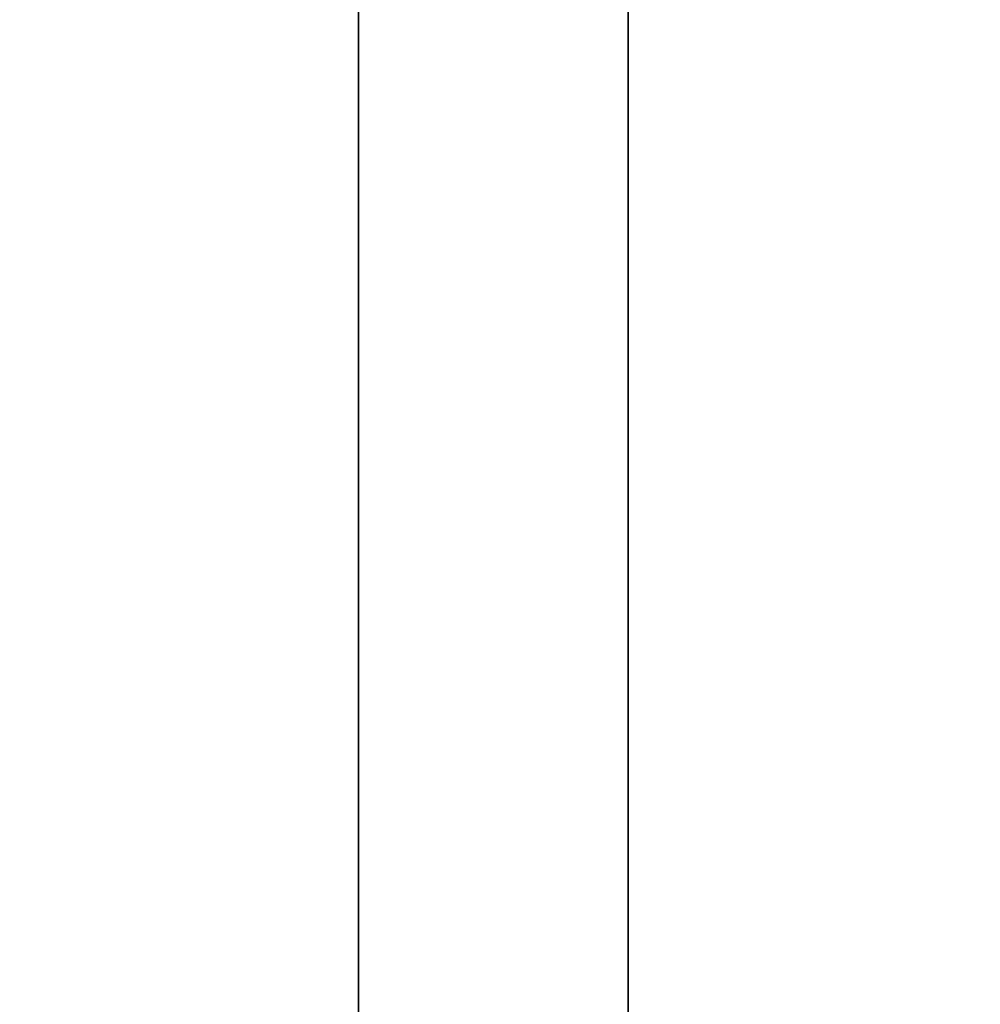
# Model space of a CAD drawing. Header units: millimetres. Extents: x -603 to 3703, y -115 to 249.
# Tile 534 of 656: x 1023.74 to 1027.31, y -8.89 to -5.24. Entities that reach past the tile are written whole.
import ezdxf

# ---------------------------------------------------------------- set-up
doc = ezdxf.new("R2010")
doc.units = ezdxf.units.MM
doc.layers.add('152', color=7, linetype='Continuous', true_color=0xffffff)

# ---------------------------------------------------------------- blocks, each defined once
blk = doc.blocks.new('UG_SURFACE_002')
at = {"layer": '152', "color": 252, "linetype": 'Continuous', "lineweight": 35}
for points in [[(2165, -13.4, 2212.25), (2165, 230.4, 2212.25), (835, 230.4, 2212.25), (835, -13.4, 2212.25)], [(985, -13.4, 2062.2499), (985, 230.4, 2062.2499), (2015.0001, 230.4, 2062.2499), (2015.0001, -13.4, 2062.2499)]]:
    blk.add_3dface(points, dxfattribs=at)
blk = doc.blocks.new('UG_SURFACE_119')
at = {"layer": '152', "color": 252, "linetype": 'Continuous', "lineweight": 35}
for points in [[(1042.0001, 4.0145, -7.75), (1026, 4.0145, -7.75), (1026, -24.9528, -7.75), (1974, -24.9528, -7.75)], [(1026, -24.9528, -8.75), (1026, 4.0145, -8.75), (1042.0001, 4.0145, -8.75)], [(1042.0001, 4.0145, -8.75), (1957.9999, 4.0145, -8.75), (1026, -24.9528, -8.75)], [(1957.9999, 4.0145, -8.75), (1974, 4.0145, -8.75), (1974, -24.9528, -8.75), (1026, -24.9528, -8.75)], [(1026, -24.9528, -7.75), (1026, 4.0145, -7.75), (1026, 4.0145, -8.75), (1026, -24.9528, -8.75)]]:
    blk.add_3dface(points, dxfattribs=at)
blk = doc.blocks.new('UG_SURFACE_157')
at = {"layer": '152', "color": 252, "linetype": 'Continuous', "lineweight": 35}
for points in [[(1025, -30.32, 2022.2499), (1025, 62.52, 2022.2499), (1023.5, 62.52, 2023.7501), (1023.5, -30.32, 2023.7501)], [(1025, 62.52, -8.75), (1025, -30.32, -8.75), (1023.5, -30.32, -8.75), (1023.5, 62.52, -8.75)], [(1025, 62.52, 2022.2499), (1025, -30.32, 2022.2499), (1025, -30.32, -8.75), (1025, 62.52, -8.75)]]:
    blk.add_3dface(points, dxfattribs=at)
blk = doc.blocks.new('UG_SURFACE_158')
at = {"layer": '152', "color": 252, "linetype": 'Continuous', "lineweight": 35}
for points in [[(1025, -30.32, 2022.2499), (1025, 62.52, 2022.2499), (1023.5, 62.52, 2023.7501), (1023.5, -30.32, 2023.7501)], [(1025, 62.52, -8.75), (1025, -30.32, -8.75), (1023.5, -30.32, -8.75), (1023.5, 62.52, -8.75)], [(1025, 62.52, 2022.2499), (1025, -30.32, 2022.2499), (1025, -30.32, -8.75), (1025, 62.52, -8.75)]]:
    blk.add_3dface(points, dxfattribs=at)
blk = doc.blocks.new('UG_SURFACE_163')
at = {"layer": '152', "color": 252, "linetype": 'Continuous', "lineweight": 35}
for points in [[(1023.5, -30.32, 2023.7501), (1976.5, -30.32, 2023.7501), (1976.5, 62.52, 2023.7501), (1023.5, 62.52, 2023.7501)], [(1025, 62.52, 2022.2499), (1025, -30.32, 2022.2499), (1023.5, -30.32, 2023.7501), (1023.5, 62.52, 2023.7501)], [(1025, -30.32, 2022.2499), (1025, 62.52, 2022.2499), (1975, 62.52, 2022.2499), (1975, -30.32, 2022.2499)]]:
    blk.add_3dface(points, dxfattribs=at)

msp = doc.modelspace()

# ---------------------------------------------------------------- linework, layer by layer
at = {"layer": '152', "color": 251, "linetype": 'Continuous', "lineweight": -3, "true_color": 0x636466}
for p, q in [((1025, -30.32, 2022.25), (1025, 62.52, 2022.25)), ((1025, 62.52, -8.75), (1025, -30.32, -8.75)), ((1025, 62.52, -8.75), (1025, -30.32, -8.75)), ((1025, -30.32, 2022.25), (1025, 62.52, 2022.25)), ((1025, -30.32, 2022.25), (1025, 62.52, 2022.25)), ((1026, -24.9528, -8.75), (1026, 4.0145, -8.75)), ((1026, -24.9528, -7.75), (1026, 4.0145, -7.75))]:
    msp.add_line(p, q, dxfattribs=at)

# ---------------------------------------------------------------- block references
for name in ['UG_SURFACE_002', 'UG_SURFACE_157', 'UG_SURFACE_158', 'UG_SURFACE_163', 'UG_SURFACE_119']:
    msp.add_blockref(name, (0, 0), dxfattribs=at)

doc.saveas('drawing.dxf')
